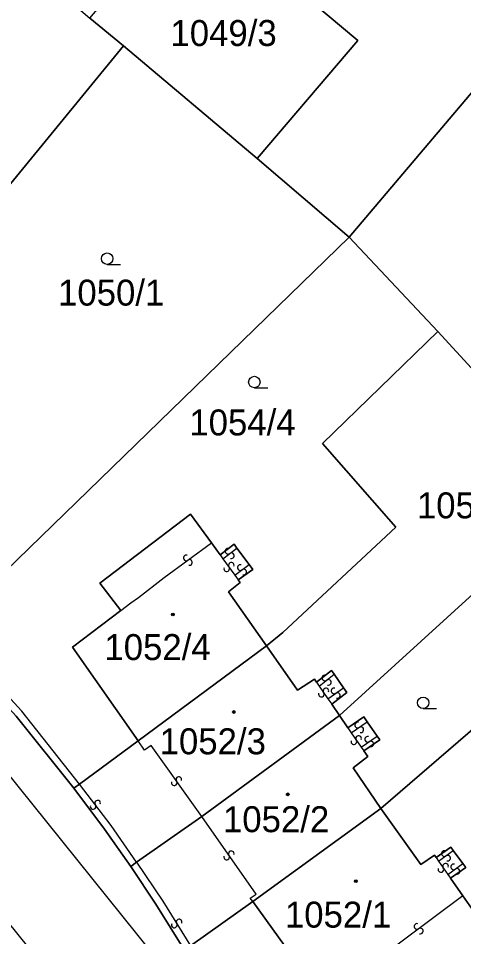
# Model space of a CAD drawing. Extents: x -600309 to -598967, y -1161267 to -1160292.
# Drawn here: x -599639.8 to -599610.7, y -1160522 to -1160461.9 of the extents above; entities that cross this region are included whole.
import ezdxf

# ---------------------------------------------------------------- set-up
doc = ezdxf.new("R2010")
doc.units = 0
for name, color, linetype in [('Level 1', 7, 'Continuous'), ('Level 13', 7, 'Continuous'), ('Level 3', 7, 'Continuous'), ('Level 4', 7, 'Continuous'), ('Level 5', 7, 'Continuous'), ('Level 60', 7, 'Continuous')]:
    doc.layers.add(name, color=color, linetype=linetype)

msp = doc.modelspace()

# ---------------------------------------------------------------- linework, layer by layer
at = {"layer": 'Level 1'}
for points in [[(-599620.33, -1160454.59), (-599623.53, -1160458.41), (-599617.64, -1160463.35), (-599624.22, -1160471.08)], [(-599632.97, -1160463.71), (-599635.17, -1160461.89)], [(-599646.39, -1160480.1), (-599632.97, -1160463.71)], [(-599624.22, -1160471.08), (-599632.97, -1160463.71)], [(-599607.55, -1160463.65), (-599618.22, -1160476.23)], [(-599618.22, -1160476.23), (-599624.22, -1160471.08)], [(-599618.22, -1160476.23), (-599644.59, -1160501.88)], [(-599618.22, -1160476.23), (-599612.42, -1160482.41)], [(-599623.62, -1160503), (-599622.54, -1160502.12), (-599615.16, -1160495.23), (-599619.96, -1160489.74), (-599612.42, -1160482.41)], [(-599612.42, -1160482.41), (-599607.77, -1160487.48)], [(-599618.85, -1160507.56), (-599602.82, -1160492.96)], [(-599633.15, -1160500.68), (-599634.51, -1160498.89), (-599628.58, -1160494.38), (-599627.21, -1160496.25)], [(-599627.21, -1160496.25), (-599626.65, -1160497.03)], [(-599626.65, -1160497.03), (-599625.74, -1160496.35), (-599625.56, -1160496.61)], [(-599625.56, -1160496.61), (-599624.76, -1160497.67)], [(-599624.76, -1160497.67), (-599624.52, -1160497.99), (-599625.48, -1160498.67)], [(-599625.48, -1160498.67), (-599625.35, -1160498.85), (-599626.1, -1160499.47), (-599623.62, -1160503)], [(-599632.01, -1160509.21), (-599636.31, -1160503.08), (-599633.15, -1160500.68)], [(-599636.22, -1160512.32), (-599640, -1160507.61), (-599644.92, -1160502.23)], [(-599632.01, -1160509.21), (-599623.62, -1160503)], [(-599623.62, -1160503), (-599621.59, -1160505.89), (-599620.48, -1160505.18), (-599620.34, -1160505.38)], [(-599616.14, -1160513.64), (-599606.65, -1160505.46), (-599601.88, -1160511.3), (-599593.11, -1160503.57)], [(-599620.34, -1160505.38), (-599619.37, -1160504.61), (-599619.2, -1160504.86)], [(-599619.2, -1160504.86), (-599618.58, -1160505.74)], [(-599618.58, -1160505.74), (-599618.37, -1160506.05), (-599619.35, -1160506.82)], [(-599619.35, -1160506.82), (-599618.85, -1160507.56)], [(-599627.85, -1160514.18), (-599618.85, -1160507.56)], [(-599618.85, -1160507.56), (-599618.3, -1160508.36)], [(-599618.3, -1160508.36), (-599617.26, -1160507.64), (-599617.03, -1160507.97)], [(-599617.03, -1160507.97), (-599616.37, -1160508.91)], [(-599635.85, -1160512.06), (-599632.01, -1160509.21)], [(-599616.37, -1160508.91), (-599616.2, -1160509.16), (-599617.25, -1160509.88)], [(-599617.25, -1160509.88), (-599617, -1160510.25), (-599617.94, -1160510.98), (-599616.14, -1160513.64)], [(-599636.22, -1160512.32), (-599635.85, -1160512.06)], [(-599632.49, -1160517.44), (-599634.21, -1160515), (-599636.22, -1160512.32)], [(-599624.52, -1160519.75), (-599616.14, -1160513.64)], [(-599616.14, -1160513.64), (-599613.52, -1160517.31), (-599612.64, -1160516.7), (-599612.53, -1160516.86)], [(-599632.12, -1160517.17), (-599627.85, -1160514.18)], [(-599612.53, -1160516.86), (-599611.56, -1160516.18), (-599611.4, -1160516.4)], [(-599611.4, -1160516.4), (-599610.78, -1160517.25)], [(-599632.49, -1160517.44), (-599632.12, -1160517.17)], [(-599610.78, -1160517.25), (-599610.59, -1160517.52), (-599611.58, -1160518.21)], [(-599628.98, -1160522.92), (-599630.85, -1160519.91), (-599632.49, -1160517.44)], [(-599611.58, -1160518.21), (-599610.78, -1160519.36)], [(-599610.78, -1160519.36), (-599609.09, -1160521.78), (-599614.85, -1160526.08), (-599616.56, -1160523.68)], [(-599624.52, -1160519.75), (-599628.58, -1160522.64)], [(-599616.56, -1160523.68), (-599619.87, -1160526.19), (-599624.52, -1160519.75)]]:
    msp.add_lwpolyline(points, dxfattribs=at)
at = {"layer": 'Level 13'}
for centre, start, end in [((-599626.129, -1160496.801), 74.14176, 306.23976), ((-599628.868, -1160497.241), 73.79502, 305.89301), ((-599628.651, -1160497.539), 253.58056, 126.17056), ((-599625.91, -1160497.098), 253.9273, 126.5173), ((-599626.22, -1160497.947), 163.09178, 35.68178), ((-599625.92, -1160497.733), 343.30623, 215.40423), ((-599625.331, -1160497.873), 75.03151, 307.12951), ((-599625.108, -1160498.166), 254.81705, 127.40705), ((-599619.804, -1160505.105), 76.17632, 308.27432), ((-599619.575, -1160505.394), 255.96186, 128.55186), ((-599619.727, -1160505.957), 341.85195, 213.94995), ((-599619.196, -1160505.949), 72.96351, 305.06151), ((-599620.032, -1160506.164), 161.63749, 34.22749), ((-599618.984, -1160506.25), 252.74906, 125.33906), ((-599617.655, -1160508.188), 72.43864, 304.53663), ((-599617.597, -1160509.067), 342.03618, 214.13418), ((-599617.445, -1160508.491), 252.22418, 124.81418), ((-599617.902, -1160509.274), 161.82173, 34.41173), ((-599617.004, -1160509.118), 72.18123, 304.27923), ((-599616.796, -1160509.422), 251.96678, 124.55678), ((-599629.651, -1160511.966), 162.81706, 34.91506), ((-599629.35, -1160511.754), 342.6026, 215.1926), ((-599634.957, -1160513.521), 164.84891, 36.94691), ((-599634.663, -1160513.299), 344.63446, 217.22446), ((-599625.919, -1160516.615), 342.18056, 214.77056), ((-599611.987, -1160516.599), 73.18881, 305.28681), ((-599626.222, -1160516.824), 162.39502, 34.49302), ((-599611.908, -1160517.435), 342.53917, 214.63717), ((-599611.773, -1160516.9), 252.97436, 125.56436), ((-599611.37, -1160517.472), 74.33702, 306.43502), ((-599612.211, -1160517.645), 162.32471, 34.91471), ((-599611.15, -1160517.768), 254.12257, 126.71257), ((-599629.333, -1160521.084), 339.30751, 211.40551), ((-599629.647, -1160521.277), 159.09306, 31.68306), ((-599613.78, -1160521.372), 73.93289, 306.52289), ((-599613.561, -1160521.669), 254.14735, 126.24535)]:
    msp.add_arc(centre, 0.184, start, end, dxfattribs=at)
at = {"layer": 'Level 3'}
for points in [[(-599618.91, -1160568.02), (-599619.16, -1160567.29), (-599622.34, -1160555.16), (-599625.26, -1160547.25), (-599628.18, -1160540.65), (-599631.35, -1160534.5), (-599633.42, -1160530.64), (-599636.09, -1160526.6), (-599652, -1160506.82), (-599658.62, -1160500.9), (-599679.28, -1160483.53), (-599706.54, -1160460.58), (-599731.82, -1160439.18), (-599735.29, -1160436.73), (-599737.13, -1160435.53), (-599739.08, -1160434.53), (-599743.68, -1160432.59), (-599750.38, -1160430.87), (-599755.47, -1160430.14), (-599762.83, -1160429.89), (-599767.01, -1160430.16), (-599768.21, -1160430.49), (-599769.35, -1160431.06)], [(-599729.02, -1160431.68), (-599728.77, -1160432.68), (-599728.36, -1160433.63), (-599727.69, -1160434.62), (-599726.98, -1160435.38), (-599725.57, -1160436.55), (-599703.11, -1160455.46), (-599674.89, -1160479.2), (-599647.66, -1160502.51), (-599631.14, -1160523.08), (-599628.28, -1160527.12), (-599625.77, -1160531.56), (-599623.17, -1160537.02), (-599619.52, -1160545.2), (-599616.01, -1160556.36), (-599613.45, -1160564.47), (-599612.9, -1160565.98)], [(-599633.15, -1160500.68), (-599632.49, -1160500.18), (-599631.98, -1160499.83), (-599630.3, -1160498.53), (-599627.21, -1160496.25)], [(-599626.47, -1160497.29), (-599625.56, -1160496.61)], [(-599626.65, -1160497.03), (-599626.47, -1160497.29)], [(-599626.47, -1160497.29), (-599625.68, -1160498.38)], [(-599625.68, -1160498.38), (-599624.76, -1160497.67)], [(-599625.68, -1160498.38), (-599625.48, -1160498.67)], [(-599635.85, -1160512.06), (-599639.62, -1160507.28), (-599644.59, -1160501.88)], [(-599620.17, -1160505.64), (-599619.2, -1160504.86)], [(-599620.34, -1160505.38), (-599620.17, -1160505.64)], [(-599620.17, -1160505.64), (-599619.6, -1160506.47)], [(-599619.6, -1160506.47), (-599618.58, -1160505.74)], [(-599619.6, -1160506.47), (-599619.35, -1160506.82)], [(-599618.07, -1160508.7), (-599617.03, -1160507.97)], [(-599618.3, -1160508.36), (-599618.07, -1160508.7)], [(-599618.07, -1160508.7), (-599617.42, -1160509.64)], [(-599627.85, -1160514.18), (-599631.16, -1160509.53), (-599631.59, -1160509.83), (-599632.01, -1160509.21)], [(-599617.42, -1160509.64), (-599616.37, -1160508.91)], [(-599617.42, -1160509.64), (-599617.25, -1160509.88)], [(-599632.12, -1160517.17), (-599633.78, -1160514.76), (-599635.85, -1160512.06)], [(-599624.52, -1160519.75), (-599624.68, -1160519.53), (-599624.29, -1160519.26), (-599627.85, -1160514.18)], [(-599612.37, -1160517.1), (-599611.4, -1160516.4)], [(-599632.12, -1160517.17), (-599630.4, -1160519.72), (-599628.58, -1160522.64)], [(-599612.53, -1160516.86), (-599612.37, -1160517.1)], [(-599612.37, -1160517.1), (-599611.75, -1160517.98)], [(-599611.75, -1160517.98), (-599610.78, -1160517.25)], [(-599611.75, -1160517.98), (-599611.58, -1160518.21)], [(-599610.78, -1160519.36), (-599616.56, -1160523.68)]]:
    msp.add_lwpolyline(points, dxfattribs=at)
at = {"layer": 'Level 5'}
for p, q in [((-599634.04, -1160478.02), (-599633.165, -1160478.02)), ((-599624.41, -1160486.1), (-599623.535, -1160486.1)), ((-599613.37, -1160507.1), (-599612.495, -1160507.1))]:
    msp.add_line(p, q, dxfattribs=at)
for centre, radius in [((-599634.04, -1160477.645), 0.375), ((-599624.41, -1160485.725), 0.375), ((-599629.74, -1160500.95), 0.09), ((-599629.74, -1160500.95), 0.0521), ((-599613.37, -1160506.725), 0.375), ((-599625.75, -1160507.33), 0.09), ((-599625.75, -1160507.33), 0.0521), ((-599622.23, -1160512.72), 0.09), ((-599622.23, -1160512.72), 0.0521), ((-599617.78, -1160518.4), 0.09), ((-599617.78, -1160518.4), 0.0521)]:
    msp.add_circle(centre, radius, dxfattribs=at)
at = {"layer": 'Level 60'}
for points in [[(-599606.64, -1160438.25), (-599606.36, -1160437.91), (-599594.53, -1160447.92), (-599594.67, -1160448.38), (-599607.55, -1160463.65), (-599618.22, -1160476.23), (-599624.22, -1160471.08), (-599617.64, -1160463.35), (-599623.53, -1160458.41), (-599620.33, -1160454.59), (-599616.77, -1160450.35), (-599613.59, -1160453.02), (-599614.28, -1160453.91), (-599611.56, -1160456.12), (-599609.15, -1160453.21), (-599608.05, -1160454.11), (-599605.5, -1160451.12), (-599605.77, -1160450.88), (-599606.59, -1160450.19), (-599604.26, -1160447.41), (-599610.15, -1160442.45)], [(-599594.67, -1160448.38), (-599594.53, -1160447.92), (-599582.88, -1160457.77), (-599583.19, -1160458.11), (-599586.71, -1160462.21), (-599592.95, -1160456.85), (-599595.07, -1160455.07), (-599604.53, -1160466.2), (-599596.29, -1160473.12), (-599607.77, -1160487.48), (-599612.42, -1160482.41), (-599618.22, -1160476.23), (-599607.55, -1160463.65)], [(-599623.53, -1160458.41), (-599617.64, -1160463.35), (-599624.22, -1160471.08), (-599632.97, -1160463.71), (-599635.17, -1160461.89), (-599625.41, -1160450.34), (-599620.33, -1160454.59)], [(-599643.4, -1160454.87), (-599635.17, -1160461.89), (-599632.97, -1160463.71), (-599646.39, -1160480.1), (-599650.38, -1160476.69), (-599649.7, -1160475.88), (-599652.42, -1160473.59), (-599653.16, -1160474.42), (-599657.06, -1160471.15)], [(-599632.97, -1160463.71), (-599624.22, -1160471.08), (-599618.22, -1160476.23), (-599644.59, -1160501.88), (-599644.92, -1160502.23), (-599649.08, -1160498.31), (-599652.7, -1160495.03), (-599656.25, -1160492.01), (-599655.9, -1160491.7), (-599652.63, -1160487.72), (-599646.65, -1160492.66), (-599645.24, -1160490.92), (-599644.1, -1160491.86), (-599642.86, -1160490.36), (-599640.77, -1160487.66), (-599641.88, -1160486.74), (-599640.48, -1160485.02), (-599646.39, -1160480.1)], [(-599621.59, -1160505.89), (-599623.62, -1160503), (-599622.54, -1160502.12), (-599615.16, -1160495.23), (-599619.96, -1160489.74), (-599612.42, -1160482.41), (-599607.77, -1160487.48), (-599602.82, -1160492.96), (-599618.85, -1160507.56), (-599619.35, -1160506.82), (-599618.37, -1160506.05), (-599618.58, -1160505.74), (-599619.2, -1160504.86), (-599619.37, -1160504.61), (-599620.34, -1160505.38), (-599620.48, -1160505.18)], [(-599618.3, -1160508.36), (-599618.85, -1160507.56), (-599602.82, -1160492.96), (-599598.55, -1160497.66), (-599593.11, -1160503.57), (-599601.88, -1160511.3), (-599606.65, -1160505.46), (-599616.14, -1160513.64), (-599617.94, -1160510.98), (-599617, -1160510.25), (-599617.25, -1160509.88), (-599616.2, -1160509.16), (-599616.37, -1160508.91), (-599617.03, -1160507.97), (-599617.26, -1160507.64)], [(-599623.62, -1160503), (-599632.01, -1160509.21), (-599636.31, -1160503.08), (-599633.15, -1160500.68), (-599634.51, -1160498.89), (-599628.58, -1160494.38), (-599627.21, -1160496.25), (-599626.65, -1160497.03), (-599625.74, -1160496.35), (-599625.56, -1160496.61), (-599624.76, -1160497.67), (-599624.52, -1160497.99), (-599625.48, -1160498.67), (-599625.35, -1160498.85), (-599626.1, -1160499.47)], [(-599632.12, -1160517.17), (-599632.49, -1160517.44), (-599634.21, -1160515), (-599636.22, -1160512.32), (-599635.85, -1160512.06), (-599632.01, -1160509.21), (-599623.62, -1160503), (-599621.59, -1160505.89), (-599620.48, -1160505.18), (-599620.34, -1160505.38), (-599619.37, -1160504.61), (-599619.2, -1160504.86), (-599618.58, -1160505.74), (-599618.37, -1160506.05), (-599619.35, -1160506.82), (-599618.85, -1160507.56), (-599627.85, -1160514.18)], [(-599616.14, -1160513.64), (-599624.52, -1160519.75), (-599628.58, -1160522.64), (-599628.98, -1160522.92), (-599630.85, -1160519.91), (-599632.49, -1160517.44), (-599632.12, -1160517.17), (-599627.85, -1160514.18), (-599618.85, -1160507.56), (-599618.3, -1160508.36), (-599617.26, -1160507.64), (-599617.03, -1160507.97), (-599616.37, -1160508.91), (-599616.2, -1160509.16), (-599617.25, -1160509.88), (-599617, -1160510.25), (-599617.94, -1160510.98)], [(-599616.14, -1160513.64), (-599613.52, -1160517.31), (-599612.64, -1160516.7), (-599612.53, -1160516.86), (-599611.56, -1160516.18), (-599611.4, -1160516.4), (-599610.78, -1160517.25), (-599610.59, -1160517.52), (-599611.58, -1160518.21), (-599610.78, -1160519.36), (-599609.09, -1160521.78), (-599614.85, -1160526.08), (-599616.56, -1160523.68), (-599619.87, -1160526.19), (-599624.52, -1160519.75)]]:
    msp.add_lwpolyline(points, close=True, dxfattribs=at)
for points in [[(-599678.47, -1160473.57), (-599667.06, -1160483.11), (-599656.25, -1160492.01), (-599652.7, -1160495.03), (-599649.08, -1160498.31), (-599644.92, -1160502.23), (-599640, -1160507.61), (-599636.22, -1160512.32), (-599634.21, -1160515), (-599632.49, -1160517.44), (-599630.85, -1160519.91), (-599628.98, -1160522.92)], [(-599644.59, -1160501.88), (-599618.22, -1160476.23), (-599612.42, -1160482.41), (-599619.96, -1160489.74), (-599615.16, -1160495.23), (-599622.54, -1160502.12), (-599623.62, -1160503), (-599626.1, -1160499.47), (-599625.35, -1160498.85), (-599625.48, -1160498.67), (-599624.52, -1160497.99), (-599624.76, -1160497.67), (-599625.56, -1160496.61), (-599625.74, -1160496.35), (-599626.65, -1160497.03), (-599627.21, -1160496.25), (-599628.58, -1160494.38), (-599634.51, -1160498.89), (-599633.15, -1160500.68), (-599636.31, -1160503.08), (-599632.01, -1160509.21), (-599635.85, -1160512.06), (-599636.22, -1160512.32), (-599640, -1160507.61)], [(-599614.85, -1160526.08), (-599609.09, -1160521.78), (-599610.78, -1160519.36), (-599611.58, -1160518.21), (-599610.59, -1160517.52), (-599610.78, -1160517.25), (-599611.4, -1160516.4), (-599611.56, -1160516.18), (-599612.53, -1160516.86), (-599612.64, -1160516.7), (-599613.52, -1160517.31), (-599616.14, -1160513.64), (-599606.65, -1160505.46), (-599601.88, -1160511.3), (-599593.11, -1160503.57), (-599588.27, -1160508.93), (-599610.55, -1160529.05)], [(-599628.58, -1160522.64), (-599624.52, -1160519.75), (-599619.87, -1160526.19)]]:
    msp.add_lwpolyline(points, dxfattribs=at)

# ---------------------------------------------------------------- texts
at = {"layer": 'Level 4'}
for s, p in [('1049/3', (-599629.901, -1160463.72)), ('1050/1', (-599637.252, -1160480.72)), ('1054/4', (-599628.665, -1160489.22)), ('1054/3', (-599613.782, -1160494.65)), ('1052/4', (-599634.22, -1160503.93)), ('1052/3', (-599630.607, -1160510.1)), ('1052/2', (-599626.465, -1160515.2)), ('1052/1', (-599622.413, -1160521.45))]:
    msp.add_text(s, height=1.7, dxfattribs=at).set_placement(p)

doc.saveas('drawing.dxf')
